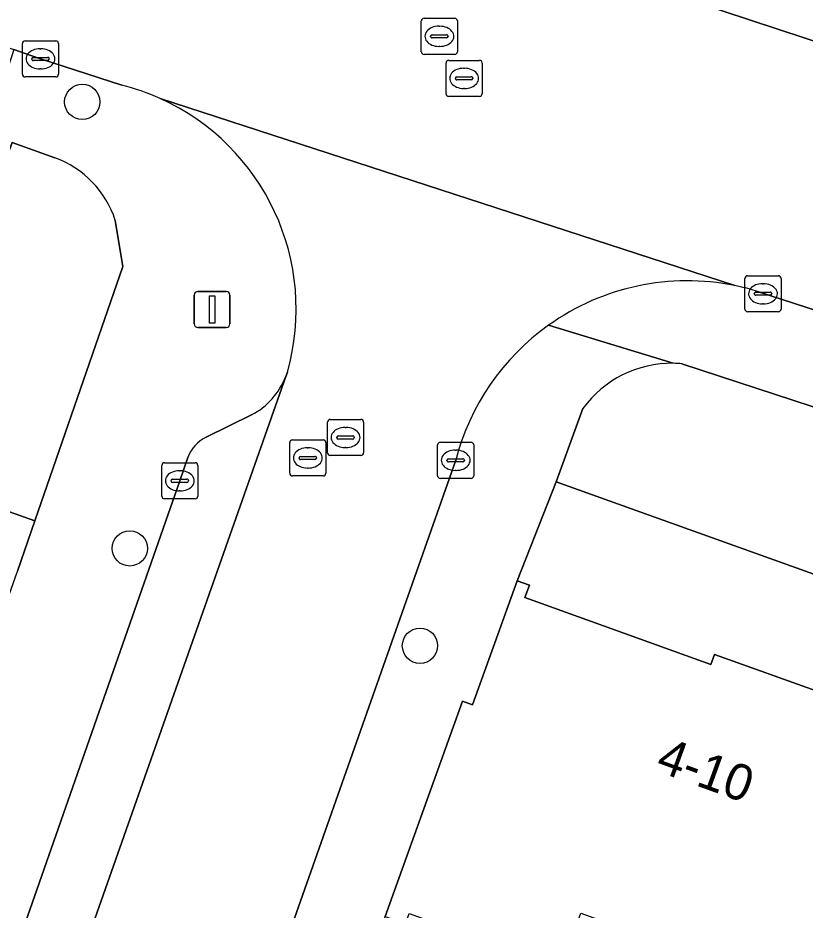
# Model space of a CAD drawing. Extents: x 163266 to 164362, y 381528 to 382286.
# Drawn here: x 163801.11 to 163822.96, y 381976.3 to 382001.05 of the extents above; entities that cross this region are included whole.
import ezdxf

# ---------------------------------------------------------------- set-up
doc = ezdxf.new("R2010")
doc.units = 0
for name, color, linetype in [('IMGEO_Boom', 7, 'Continuous'), ('IMGEO_Groenvoorziening', 7, 'Continuous'), ('IMGEO_Kolk', 7, 'Continuous'), ('IMGEO_Lichtmast', 7, 'Continuous'), ('IMGEO_Pand', 7, 'Continuous'), ('IMGEO_Pand_nummerreeks', 7, 'Continuous'), ('IMGEO_Parkeervlak_open', 7, 'Continuous'), ('IMGEO_Rijbaan_lokaal_open', 7, 'Continuous'), ('IMGEO_Rioolput', 7, 'Continuous'), ('IMGEO_Voetpad_open', 7, 'Continuous')]:
    doc.layers.add(name, color=color, linetype=linetype)

msp = doc.modelspace()

# ---------------------------------------------------------------- linework, layer by layer
at = {"layer": 'IMGEO_Boom'}
for centre in [(163802.902, 381998.724), (163804.221, 381986.338), (163812.272, 381983.637)]:
    msp.add_circle(centre, 0.489, dxfattribs=at)
at = {"layer": 'IMGEO_Groenvoorziening'}
for points in [[(163802.138, 381997.175), (163800.958, 381997.595), (163799.707, 381994.161), (163798.155, 381994.686), (163796.14, 381989.033), (163801.584, 381987.098), (163804.03, 381994.157)], [(163804.03, 381994.157), (163803.818, 381995.437)], [(163842.79, 381983.852), (163819.541, 381991.459)], [(163816.796, 381990.222), (163816.052, 381988.185), (163843.796, 381978.24), (163844.694, 381980.786)]]:
    msp.add_lwpolyline(points, dxfattribs=at)
for centre, radius, start, end in [((163801.203, 381994.591), 2.748, 17.9366, 70.1191), ((163819.253, 381988.432), 3.04, 89.1029, 143.9357), ((163819.265, 381988.578), 2.894, 84.5195, 89.2795)]:
    msp.add_arc(centre, radius, start, end, dxfattribs=at)
at = {"layer": 'IMGEO_Kolk'}
for p, q in [((163801.316, 382000.416), (163802.168, 382000.416)), ((163801.241, 381999.49), (163801.241, 382000.342)), ((163801.729, 382000.196), (163801.754, 382000.196)), ((163802.242, 382000.342), (163802.242, 381999.49)), ((163801.5, 381999.91), (163801.5, 381999.922)), ((163801.938, 381999.873), (163801.54, 381999.873)), ((163801.543, 381999.959), (163801.941, 381999.959)), ((163801.984, 381999.922), (163801.984, 381999.91)), ((163801.752, 381999.636), (163801.727, 381999.636)), ((163802.168, 381999.416), (163801.316, 381999.416)), ((163821.29, 381992.975), (163821.29, 381993.827)), ((163821.365, 381993.901), (163822.217, 381993.901)), ((163821.778, 381993.681), (163821.803, 381993.681)), ((163822.291, 381993.827), (163822.291, 381992.975)), ((163821.592, 381993.444), (163821.99, 381993.444)), ((163821.549, 381993.395), (163821.549, 381993.407)), ((163821.987, 381993.358), (163821.589, 381993.358)), ((163822.033, 381993.407), (163822.033, 381993.395)), ((163821.801, 381993.121), (163821.776, 381993.121)), ((163822.217, 381992.901), (163821.365, 381992.901)), ((163812.838, 381989.281), (163813.69, 381989.281)), ((163812.763, 381988.355), (163812.763, 381989.207)), ((163813.251, 381989.061), (163813.276, 381989.061)), ((163813.764, 381989.207), (163813.764, 381988.355)), ((163813.022, 381988.775), (163813.022, 381988.787)), ((163813.46, 381988.738), (163813.062, 381988.738)), ((163813.065, 381988.824), (163813.463, 381988.824)), ((163813.506, 381988.787), (163813.506, 381988.775)), ((163805.108, 381987.787), (163805.108, 381988.639)), ((163805.183, 381988.713), (163806.035, 381988.713)), ((163805.596, 381988.493), (163805.621, 381988.493)), ((163806.109, 381988.639), (163806.109, 381987.787)), ((163813.274, 381988.501), (163813.249, 381988.501)), ((163805.41, 381988.256), (163805.808, 381988.256)), ((163813.69, 381988.281), (163812.838, 381988.281)), ((163805.367, 381988.207), (163805.367, 381988.219)), ((163805.805, 381988.17), (163805.407, 381988.17)), ((163805.851, 381988.219), (163805.851, 381988.207)), ((163805.619, 381987.933), (163805.594, 381987.933)), ((163806.035, 381987.713), (163805.183, 381987.713))]:
    msp.add_line(p, q, dxfattribs=at)
for points in [[(163801.316, 382000.416), (163802.168, 382000.416)], [(163801.241, 381999.49), (163801.241, 382000.342)], [(163802.242, 382000.342), (163802.242, 381999.49)], [(163802.168, 381999.416), (163801.316, 381999.416)], [(163821.29, 381992.975), (163821.29, 381993.827)], [(163821.365, 381993.901), (163822.217, 381993.901)], [(163822.291, 381993.827), (163822.291, 381992.975)], [(163822.217, 381992.901), (163821.365, 381992.901)], [(163812.838, 381989.281), (163813.69, 381989.281)], [(163812.763, 381988.355), (163812.763, 381989.207)], [(163813.764, 381989.207), (163813.764, 381988.355)], [(163805.108, 381987.787), (163805.108, 381988.639)], [(163805.183, 381988.713), (163806.035, 381988.713)], [(163806.109, 381988.639), (163806.109, 381987.787)], [(163813.69, 381988.281), (163812.838, 381988.281)], [(163806.035, 381987.713), (163805.183, 381987.713)]]:
    msp.add_lwpolyline(points, dxfattribs=at)
for centre, radius, start, end in [((163801.318, 382000.34), 0.0765, 91.552, 178.448), ((163801.318, 382000.34), 0.0765, 91.552, 178.448), ((163802.166, 382000.34), 0.0765, 1.552, 88.448), ((163802.166, 382000.34), 0.0765, 1.552, 88.448), ((163801.54, 381999.919), 0.0403, 85.8775, 175.7526), ((163801.537, 381999.909), 0.0366, 178.938, 274.7102), ((163801.941, 381999.916), 0.043, 264.8664, 352.4533), ((163801.945, 381999.921), 0.0386, 1.7309, 96.639), ((163801.318, 381999.492), 0.0765, 181.552, 268.448), ((163801.318, 381999.492), 0.0765, 181.552, 268.448), ((163802.166, 381999.492), 0.0765, 271.552, 358.448), ((163802.166, 381999.492), 0.0765, 271.552, 358.448), ((163821.367, 381993.825), 0.0765, 91.552, 178.448), ((163821.367, 381993.825), 0.0765, 91.552, 178.448), ((163822.215, 381993.825), 0.0765, 1.552, 88.448), ((163822.215, 381993.825), 0.0765, 1.552, 88.448), ((163821.589, 381993.404), 0.0403, 85.8775, 175.7526), ((163821.994, 381993.406), 0.0386, 1.7309, 96.639), ((163821.586, 381993.394), 0.0366, 178.938, 274.7102), ((163821.99, 381993.401), 0.043, 264.8664, 352.4533), ((163821.367, 381992.977), 0.0765, 181.552, 268.448), ((163821.367, 381992.977), 0.0765, 181.552, 268.448), ((163822.215, 381992.977), 0.0765, 271.552, 358.448), ((163822.215, 381992.977), 0.0765, 271.552, 358.448), ((163812.84, 381989.205), 0.0765, 91.552, 178.448), ((163812.84, 381989.205), 0.0765, 91.552, 178.448), ((163813.688, 381989.205), 0.0765, 1.552, 88.448), ((163813.688, 381989.205), 0.0765, 1.552, 88.448), ((163813.062, 381988.784), 0.0403, 85.8775, 175.7526), ((163813.059, 381988.774), 0.0366, 178.938, 274.7102), ((163813.463, 381988.781), 0.043, 264.8664, 352.4533), ((163813.467, 381988.786), 0.0386, 1.7309, 96.639), ((163805.185, 381988.637), 0.0765, 91.552, 178.448), ((163805.185, 381988.637), 0.0765, 91.552, 178.448), ((163806.033, 381988.637), 0.0765, 1.552, 88.448), ((163806.033, 381988.637), 0.0765, 1.552, 88.448), ((163805.407, 381988.216), 0.0403, 85.8775, 175.7526), ((163805.812, 381988.218), 0.0386, 1.7309, 96.639), ((163812.84, 381988.357), 0.0765, 181.552, 268.448), ((163812.84, 381988.357), 0.0765, 181.552, 268.448), ((163813.688, 381988.357), 0.0765, 271.552, 358.448), ((163813.688, 381988.357), 0.0765, 271.552, 358.448), ((163805.404, 381988.206), 0.0366, 178.938, 274.7102), ((163805.808, 381988.213), 0.043, 264.8664, 352.4533), ((163805.185, 381987.789), 0.0765, 181.552, 268.448), ((163805.185, 381987.789), 0.0765, 181.552, 268.448), ((163806.033, 381987.789), 0.0765, 271.552, 358.448), ((163806.033, 381987.789), 0.0765, 271.552, 358.448)]:
    msp.add_arc(centre, radius, start, end, dxfattribs=at)
for centre, major_axis, ratio, start_param, end_param in [((163801.728, 381999.916), (-0.387, 0.002), 0.722429, 4.712389, 7.853982), ((163801.753, 381999.916), (-0.39, 0.002), 0.717154, 1.570796, 4.712389), ((163821.777, 381993.401), (-0.387, 0.002), 0.722429, 4.712389, 7.853982), ((163821.802, 381993.401), (-0.39, 0.002), 0.717154, 1.570796, 4.712389), ((163813.25, 381988.781), (-0.387, 0.002), 0.722429, 4.712389, 7.853982), ((163813.275, 381988.781), (-0.39, 0.002), 0.717154, 1.570796, 4.712389), ((163805.595, 381988.213), (-0.387, 0.002), 0.722429, 4.712389, 7.853982), ((163805.62, 381988.213), (-0.39, 0.002), 0.717154, 1.570796, 4.712389)]:
    msp.add_ellipse(centre, major_axis=major_axis, ratio=ratio, start_param=start_param, end_param=end_param, dxfattribs=at)
at = {"layer": 'IMGEO_Lichtmast'}
for p, q in [((163806.108, 381993.465), (163806.898, 381993.465)), ((163806.898, 381993.465), (163806.108, 381993.465)), ((163806.008, 381992.565), (163806.008, 381993.365)), ((163806.008, 381993.365), (163806.008, 381992.565)), ((163806.998, 381993.365), (163806.998, 381992.565)), ((163806.998, 381992.565), (163806.998, 381993.365)), ((163806.898, 381992.465), (163806.108, 381992.465)), ((163806.108, 381992.465), (163806.898, 381992.465))]:
    msp.add_line(p, q, dxfattribs=at)
msp.add_lwpolyline([(163806.428, 381993.34), (163806.578, 381993.34), (163806.578, 381992.59), (163806.428, 381992.59), (163806.428, 381993.34)], dxfattribs=at)
for centre, start, end in [((163806.108, 381993.365), 90, 180), ((163806.108, 381993.365), 90, 180), ((163806.898, 381993.365), 0, 90), ((163806.898, 381993.365), 360, 90), ((163806.108, 381992.565), 180, 270), ((163806.108, 381992.565), 180, 270), ((163806.898, 381992.565), 270, 0), ((163806.898, 381992.565), 270, 0)]:
    msp.add_arc(centre, 0.1, start, end, dxfattribs=at)
at = {"layer": 'IMGEO_Pand'}
msp.add_lwpolyline([(163828.903, 381980.425), (163828.559, 381980.548), (163828.422, 381980.167), (163823.28, 381982.014), (163823.397, 381982.338), (163820.445, 381983.398), (163820.345, 381983.12), (163815.185, 381984.974), (163815.309, 381985.319), (163814.969, 381985.441), (163813.733, 381981.999), (163813.455, 381982.099), (163811.309, 381976.127), (163811.873, 381975.925), (163811.976, 381976.21), (163816.185, 381974.698), (163816.733, 381976.223), (163821.767, 381974.414), (163821.222, 381972.896), (163825.435, 381971.382), (163825.334, 381971.101), (163825.53, 381971.031)], close=True, dxfattribs=at)
at = {"layer": 'IMGEO_Parkeervlak_open'}
for points in [[(163805.827, 381988.862), (163805.61, 381988.213), (163799.456, 381970.657), (163801.126, 381970.028), (163808.551, 381991.106)], [(163807.6, 381990.04), (163806.343, 381989.426)]]:
    msp.add_lwpolyline(points, dxfattribs=at)
for centre, radius, start, end in [((163806.651, 381991.844), 2.038, 297.7479, 338.7785), ((163806.797, 381988.492), 1.038, 115.9431, 159.1465)]:
    msp.add_arc(centre, radius, start, end, dxfattribs=at)
at = {"layer": 'IMGEO_Rijbaan_lokaal_open'}
for points in [[(163849.853, 381991.631), (163831.384, 381997.714), (163809.167, 382005.041), (163762.591, 382019.997), (163757.318, 382021.706), (163755.403, 382022.326), (163754.211, 382022.697), (163752.053, 382015.936), (163753.214, 382015.593), (163756.256, 382014.586), (163765.277, 382011.726), (163801.005, 382000.175), (163801.506, 382000), (163801.743, 381999.917), (163803.998, 381999.189)], [(163805.067, 381998.816), (163821.013, 381993.626)], [(163821.013, 381993.626), (163805.067, 381998.816)], [(163821.586, 381993.483), (163842.621, 381986.653)], [(163808.594, 381991.228), (163808.551, 381991.106), (163801.126, 381970.028), (163805.994, 381968.193), (163806.429, 381969.388), (163813.264, 381988.782)]]:
    msp.add_lwpolyline(points, dxfattribs=at)
for centre, radius, start, end in [((163802.424, 381992.96), 6.425, 65.71, 75.8198), ((163802.427, 381992.975), 6.41, 344.1823, 65.677), ((163819.69, 381987.122), 6.637, 78.5046, 125.4457), ((163819.718, 381987.216), 6.54, 73.3994, 78.5752), ((163819.696, 381987.118), 6.644, 125.4673, 165.4962)]:
    msp.add_arc(centre, radius, start, end, dxfattribs=at)
at = {"layer": 'IMGEO_Rioolput'}
for p, q in [((163812.31, 382000.116), (163812.31, 382000.968)), ((163812.385, 382001.042), (163813.237, 382001.042)), ((163813.311, 382000.968), (163813.311, 382000.116)), ((163812.798, 382000.822), (163812.823, 382000.822)), ((163812.569, 382000.536), (163812.569, 382000.548)), ((163813.007, 382000.499), (163812.609, 382000.499)), ((163812.612, 382000.585), (163813.01, 382000.585)), ((163813.053, 382000.548), (163813.053, 382000.536)), ((163812.821, 382000.262), (163812.796, 382000.262)), ((163813.237, 382000.042), (163812.385, 382000.042)), ((163813.072, 381999.876), (163813.924, 381999.876)), ((163812.997, 381998.95), (163812.997, 381999.802)), ((163813.485, 381999.656), (163813.51, 381999.656)), ((163813.998, 381999.802), (163813.998, 381998.95)), ((163813.256, 381999.37), (163813.256, 381999.382)), ((163813.299, 381999.419), (163813.697, 381999.419)), ((163813.74, 381999.382), (163813.74, 381999.37)), ((163813.694, 381999.333), (163813.296, 381999.333)), ((163813.508, 381999.096), (163813.483, 381999.096)), ((163813.924, 381998.876), (163813.072, 381998.876)), ((163809.708, 381988.989), (163809.708, 381989.841)), ((163809.783, 381989.915), (163810.635, 381989.915)), ((163810.709, 381989.841), (163810.709, 381988.989)), ((163810.196, 381989.695), (163810.221, 381989.695)), ((163808.659, 381988.421), (163808.659, 381989.273)), ((163808.734, 381989.347), (163809.586, 381989.347)), ((163809.66, 381989.273), (163809.66, 381988.421)), ((163809.967, 381989.409), (163809.967, 381989.421)), ((163810.405, 381989.372), (163810.007, 381989.372)), ((163810.01, 381989.458), (163810.408, 381989.458)), ((163810.451, 381989.421), (163810.451, 381989.409)), ((163809.147, 381989.127), (163809.172, 381989.127)), ((163810.219, 381989.135), (163810.194, 381989.135)), ((163808.918, 381988.841), (163808.918, 381988.853)), ((163809.356, 381988.804), (163808.958, 381988.804)), ((163808.961, 381988.89), (163809.359, 381988.89)), ((163809.402, 381988.853), (163809.402, 381988.841)), ((163810.635, 381988.915), (163809.783, 381988.915)), ((163809.17, 381988.567), (163809.145, 381988.567)), ((163809.586, 381988.347), (163808.734, 381988.347))]:
    msp.add_line(p, q, dxfattribs=at)
for points in [[(163812.31, 382000.116), (163812.31, 382000.968)], [(163812.385, 382001.042), (163813.237, 382001.042)], [(163813.311, 382000.968), (163813.311, 382000.116)], [(163813.237, 382000.042), (163812.385, 382000.042)], [(163813.072, 381999.876), (163813.924, 381999.876)], [(163812.997, 381998.95), (163812.997, 381999.802)], [(163813.998, 381999.802), (163813.998, 381998.95)], [(163813.924, 381998.876), (163813.072, 381998.876)], [(163809.708, 381988.989), (163809.708, 381989.841)], [(163809.783, 381989.915), (163810.635, 381989.915)], [(163810.709, 381989.841), (163810.709, 381988.989)], [(163808.659, 381988.421), (163808.659, 381989.273)], [(163808.734, 381989.347), (163809.586, 381989.347)], [(163809.66, 381989.273), (163809.66, 381988.421)], [(163810.635, 381988.915), (163809.783, 381988.915)], [(163809.586, 381988.347), (163808.734, 381988.347)]]:
    msp.add_lwpolyline(points, dxfattribs=at)
for centre, radius, start, end in [((163812.387, 382000.966), 0.0765, 91.552, 178.448), ((163812.387, 382000.966), 0.0765, 91.552, 178.448), ((163813.235, 382000.966), 0.0765, 1.552, 88.448), ((163813.235, 382000.966), 0.0765, 1.552, 88.448), ((163812.609, 382000.545), 0.0403, 85.8775, 175.7526), ((163812.606, 382000.535), 0.0366, 178.938, 274.7102), ((163813.01, 382000.542), 0.043, 264.8664, 352.4533), ((163813.014, 382000.547), 0.0386, 1.7309, 96.639), ((163812.387, 382000.118), 0.0765, 181.552, 268.448), ((163812.387, 382000.118), 0.0765, 181.552, 268.448), ((163813.235, 382000.118), 0.0765, 271.552, 358.448), ((163813.235, 382000.118), 0.0765, 271.552, 358.448), ((163813.074, 381999.8), 0.0765, 91.552, 178.448), ((163813.074, 381999.8), 0.0765, 91.552, 178.448), ((163813.922, 381999.8), 0.0765, 1.552, 88.448), ((163813.922, 381999.8), 0.0765, 1.552, 88.448), ((163813.296, 381999.379), 0.0403, 85.8775, 175.7526), ((163813.701, 381999.381), 0.0386, 1.7309, 96.639), ((163813.293, 381999.369), 0.0366, 178.938, 274.7102), ((163813.697, 381999.376), 0.043, 264.8664, 352.4533), ((163813.074, 381998.952), 0.0765, 181.552, 268.448), ((163813.074, 381998.952), 0.0765, 181.552, 268.448), ((163813.922, 381998.952), 0.0765, 271.552, 358.448), ((163813.922, 381998.952), 0.0765, 271.552, 358.448), ((163809.785, 381989.839), 0.0765, 91.552, 178.448), ((163809.785, 381989.839), 0.0765, 91.552, 178.448), ((163810.633, 381989.839), 0.0765, 1.552, 88.448), ((163810.633, 381989.839), 0.0765, 1.552, 88.448), ((163808.736, 381989.271), 0.0765, 91.552, 178.448), ((163808.736, 381989.271), 0.0765, 91.552, 178.448), ((163809.584, 381989.271), 0.0765, 1.552, 88.448), ((163809.584, 381989.271), 0.0765, 1.552, 88.448), ((163810.007, 381989.418), 0.0403, 85.8775, 175.7526), ((163810.004, 381989.408), 0.0366, 178.938, 274.7102), ((163810.408, 381989.415), 0.043, 264.8664, 352.4533), ((163810.412, 381989.42), 0.0386, 1.7309, 96.639), ((163809.785, 381988.991), 0.0765, 181.552, 268.448), ((163809.785, 381988.991), 0.0765, 181.552, 268.448), ((163810.633, 381988.991), 0.0765, 271.552, 358.448), ((163810.633, 381988.991), 0.0765, 271.552, 358.448), ((163808.958, 381988.85), 0.0403, 85.8775, 175.7526), ((163808.955, 381988.84), 0.0366, 178.938, 274.7102), ((163809.359, 381988.847), 0.043, 264.8664, 352.4533), ((163809.363, 381988.852), 0.0386, 1.7309, 96.639), ((163808.736, 381988.423), 0.0765, 181.552, 268.448), ((163808.736, 381988.423), 0.0765, 181.552, 268.448), ((163809.584, 381988.423), 0.0765, 271.552, 358.448), ((163809.584, 381988.423), 0.0765, 271.552, 358.448)]:
    msp.add_arc(centre, radius, start, end, dxfattribs=at)
for centre, major_axis, ratio, start_param, end_param in [((163812.797, 382000.542), (-0.387, 0.002), 0.722429, 4.712389, 7.853982), ((163812.822, 382000.542), (-0.39, 0.002), 0.717154, 1.570796, 4.712389), ((163813.484, 381999.376), (-0.387, 0.002), 0.722429, 4.712389, 7.853982), ((163813.509, 381999.376), (-0.39, 0.002), 0.717154, 1.570796, 4.712389), ((163810.195, 381989.415), (-0.387, 0.002), 0.722429, 4.712389, 7.853982), ((163810.22, 381989.415), (-0.39, 0.002), 0.717154, 1.570796, 4.712389), ((163809.146, 381988.847), (-0.387, 0.002), 0.722429, 4.712389, 7.853982), ((163809.171, 381988.847), (-0.39, 0.002), 0.717154, 1.570796, 4.712389)]:
    msp.add_ellipse(centre, major_axis=major_axis, ratio=ratio, start_param=start_param, end_param=end_param, dxfattribs=at)
at = {"layer": 'IMGEO_Voetpad_open'}
for points in [[(163836.291, 382000), (163784.545, 382016.624), (163783.143, 382017.074), (163773.431, 382020.194), (163770.69, 382021.032), (163765.086, 382022.744), (163758.349, 382025.147), (163757.318, 382021.706), (163762.591, 382019.997), (163809.167, 382005.041), (163831.384, 381997.714), (163849.853, 381991.631), (163896.886, 381976.383)], [(163803.998, 381999.189), (163801.743, 381999.917), (163801.506, 382000), (163801.005, 382000.175), (163800.945, 382000), (163800.523, 381998.774), (163799.673, 381999.03), (163798.543, 381995.778), (163798.155, 381994.686), (163799.707, 381994.161), (163800.958, 381997.595), (163802.138, 381997.175)], [(163803.818, 381995.437), (163804.03, 381994.157), (163801.584, 381987.098), (163801.103, 381985.709), (163801.089, 381985.668), (163792.557, 381961.53), (163791.996, 381959.944), (163771.539, 381902.067), (163770.666, 381899.598), (163760.976, 381872.184), (163758.8, 381866.558)], [(163842.621, 381986.653), (163821.586, 381993.483)], [(163815.841, 381992.529), (163819.301, 381991.472)], [(163819.301, 381991.472), (163815.841, 381992.529)], [(163819.541, 381991.459), (163842.79, 381983.852), (163846.6, 381982.874)], [(163808.551, 381991.106), (163808.594, 381991.228)], [(163774.008, 381868.401), (163775.374, 381873.443), (163776.402, 381876.494), (163778.528, 381882.571), (163778.764, 381882.488), (163779.939, 381885.846), (163780.912, 381888.775), (163787.724, 381908.577), (163788.159, 381910.115), (163790.288, 381916.317), (163792.59, 381922.456), (163799.091, 381940.863), (163799.514, 381942.258), (163801.654, 381948.349), (163803.805, 381954.586), (163810.793, 381974.367), (163811.309, 381976.127), (163813.455, 381982.099), (163813.733, 381981.999), (163814.969, 381985.441), (163816.052, 381988.185), (163816.796, 381990.222)], [(163806.343, 381989.426), (163807.6, 381990.04)], [(163801.103, 381985.709), (163801.584, 381987.098), (163796.14, 381989.033)], [(163764.05, 381870.111), (163765.264, 381873.618), (163772.497, 381893.985), (163777.996, 381909.658), (163778.922, 381912.306), (163779.289, 381913.394), (163786.442, 381933.75), (163792.95, 381952.249), (163798.523, 381967.981), (163799.456, 381970.657), (163805.61, 381988.213), (163805.827, 381988.862)], [(163813.264, 381988.782), (163806.429, 381969.388), (163805.994, 381968.193), (163805.033, 381965.475), (163799.926, 381950.899), (163792.763, 381930.564), (163785.986, 381911.164), (163785.506, 381909.865), (163784.6, 381907.284), (163779.141, 381891.761), (163769.977, 381865.691), (163769.681, 381864.823)]]:
    msp.add_lwpolyline(points, dxfattribs=at)
msp.add_lwpolyline([(163816.052, 381988.185), (163814.969, 381985.441), (163815.309, 381985.319), (163815.185, 381984.974), (163820.345, 381983.12), (163820.445, 381983.398), (163823.397, 381982.338), (163823.28, 381982.014), (163828.422, 381980.167), (163828.559, 381980.548), (163828.903, 381980.425), (163828.997, 381980.391), (163828.88, 381980.065), (163833.943, 381978.247), (163834.065, 381978.587), (163837.067, 381977.508), (163836.947, 381977.174), (163842.033, 381975.347), (163842.158, 381975.695), (163842.633, 381975.524), (163841.412, 381972.127), (163841.722, 381972.015), (163843.796, 381978.24)], close=True, dxfattribs=at)
for centre, radius, start, end in [((163802.424, 381992.96), 6.425, 65.71, 75.8198), ((163802.427, 381992.975), 6.41, 344.1823, 65.677), ((163801.203, 381994.591), 2.748, 17.9366, 70.1191), ((163819.69, 381987.122), 6.637, 78.5046, 125.4457), ((163819.718, 381987.216), 6.54, 73.3994, 78.5752), ((163819.696, 381987.118), 6.644, 125.4673, 165.4962), ((163819.253, 381988.432), 3.04, 89.1029, 143.9357), ((163819.265, 381988.578), 2.894, 84.5195, 89.2795), ((163806.651, 381991.844), 2.038, 297.7479, 338.7785), ((163806.797, 381988.492), 1.038, 115.9431, 159.1465)]:
    msp.add_arc(centre, radius, start, end, dxfattribs=at)

# ---------------------------------------------------------------- texts
at = {"layer": 'IMGEO_Pand_nummerreeks'}
msp.add_text('4-10', height=1, rotation=340.0513, dxfattribs=at).set_placement((163818.778, 381980.18))

doc.saveas('drawing.dxf')
